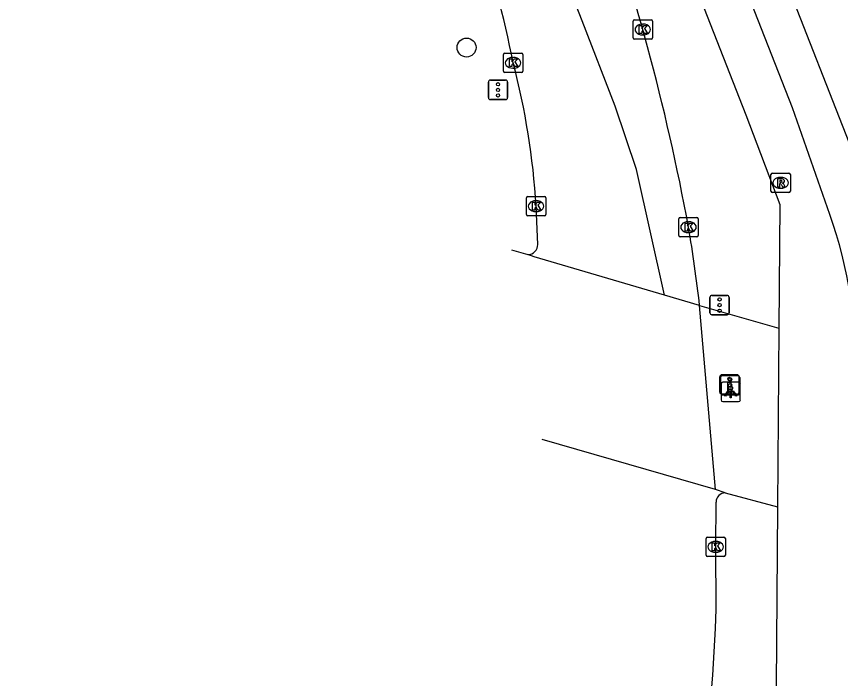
# Model space of a CAD drawing. Extents: x 161087 to 161922, y 382574 to 383873.
# Drawn here: x 161123.81 to 161166.35, y 383574.33 to 383608.47 of the extents above; entities that cross this region are included whole.
import ezdxf

# ---------------------------------------------------------------- set-up
doc = ezdxf.new("R2010")
doc.units = 0
for name, color, linetype in [('IMGEO_Berm_open', 7, 'Continuous'), ('IMGEO_Boom', 7, 'Continuous'), ('IMGEO_Drukknoppaal', 7, 'Continuous'), ('IMGEO_Fietspad_gesloten', 7, 'Continuous'), ('IMGEO_Kolk', 7, 'Continuous'), ('IMGEO_Lichtpunt', 7, 'Continuous'), ('IMGEO_OVBaan_gesloten', 7, 'Continuous'), ('IMGEO_Pand', 7, 'Continuous'), ('IMGEO_Rijbaan_lokaal_gesloten', 7, 'Continuous'), ('IMGEO_Rioolput', 7, 'Continuous'), ('IMGEO_Verkeersregelinstallatiepaal', 7, 'Continuous')]:
    doc.layers.add(name, color=color, linetype=linetype)

msp = doc.modelspace()

# ---------------------------------------------------------------- linework, layer by layer
at = {"layer": 'IMGEO_Berm_open'}
for points in [[(161159.077, 383593.57), (161163.164, 383592.392)], [(161160.4, 383583.899), (161163.09, 383583.182)]]:
    msp.add_lwpolyline(points, dxfattribs=at)
at = {"layer": 'IMGEO_Boom'}
msp.add_circle((161147.047, 383606.87), 0.489, dxfattribs=at)
at = {"layer": 'IMGEO_Drukknoppaal'}
for p, q in [((161160.119, 383589.091), (161160.119, 383589.891)), ((161160.119, 383589.891), (161160.119, 383589.091)), ((161160.219, 383589.991), (161161.009, 383589.991)), ((161161.009, 383589.991), (161160.219, 383589.991)), ((161161.109, 383589.891), (161161.109, 383589.091)), ((161161.109, 383589.091), (161161.109, 383589.891)), ((161161.009, 383588.991), (161160.219, 383588.991)), ((161160.219, 383588.991), (161161.009, 383588.991))]:
    msp.add_line(p, q, dxfattribs=at)
msp.add_lwpolyline([(161160.689, 383589.616), (161160.689, 383589.116), (161160.539, 383589.116), (161160.539, 383589.616), (161160.689, 383589.616)], dxfattribs=at)
msp.add_circle((161160.614, 383589.781), 0.085, dxfattribs=at)
for centre, start, end in [((161160.219, 383589.891), 90, 180), ((161160.219, 383589.891), 90, 180), ((161161.009, 383589.891), 0, 90), ((161161.009, 383589.891), 360, 90), ((161160.219, 383589.091), 180, 270), ((161160.219, 383589.091), 180, 270), ((161161.009, 383589.091), 270, 0), ((161161.009, 383589.091), 270, 0)]:
    msp.add_arc(centre, 0.1, start, end, dxfattribs=at)
at = {"layer": 'IMGEO_Fietspad_gesloten'}
for points in [[(161165.797, 383598.257), (161163.878, 383603.77), (161155.721, 383624.547), (161154.696, 383627.166), (161146.433, 383648.276), (161137.938, 383669.752)], [(161153.629, 383623.385), (161161.462, 383603.401), (161163.215, 383598.776), (161163.164, 383592.392)], [(161163.164, 383592.392), (161163.09, 383583.182)], [(161163.09, 383583.182), (161163.031, 383573.931), (161162.985, 383568.272)]]:
    msp.add_lwpolyline(points, dxfattribs=at)
msp.add_arc((161143.439, 383590.349), 23.716, 358.2976, 19.4796, dxfattribs=at)
at = {"layer": 'IMGEO_Kolk'}
for p, q in [((161155.642, 383607.375), (161155.642, 383608.227)), ((161155.717, 383608.301), (161156.569, 383608.301)), ((161156.643, 383608.227), (161156.643, 383607.375)), ((161156.13, 383608.081), (161156.155, 383608.081)), ((161156.569, 383607.301), (161155.717, 383607.301)), ((161156.153, 383607.521), (161156.128, 383607.521)), ((161148.946, 383605.66), (161148.946, 383606.512)), ((161149.021, 383606.586), (161149.873, 383606.586)), ((161149.947, 383606.512), (161149.947, 383605.66)), ((161149.434, 383606.366), (161149.459, 383606.366)), ((161149.873, 383605.586), (161149.021, 383605.586)), ((161149.457, 383605.806), (161149.432, 383605.806)), ((161150.208, 383599.19), (161151.06, 383599.19)), ((161150.133, 383598.264), (161150.133, 383599.116)), ((161150.621, 383598.97), (161150.646, 383598.97)), ((161151.134, 383599.116), (161151.134, 383598.264)), ((161150.644, 383598.41), (161150.619, 383598.41)), ((161151.06, 383598.19), (161150.208, 383598.19)), ((161158.001, 383597.182), (161158.001, 383598.034)), ((161158.076, 383598.108), (161158.928, 383598.108)), ((161159.002, 383598.034), (161159.002, 383597.182)), ((161158.489, 383597.888), (161158.514, 383597.888)), ((161158.928, 383597.108), (161158.076, 383597.108)), ((161158.512, 383597.328), (161158.487, 383597.328)), ((161159.405, 383580.692), (161159.405, 383581.544)), ((161159.48, 383581.618), (161160.332, 383581.618)), ((161159.893, 383581.398), (161159.918, 383581.398)), ((161160.406, 383581.544), (161160.406, 383580.692)), ((161160.332, 383580.618), (161159.48, 383580.618)), ((161159.916, 383580.838), (161159.891, 383580.838))]:
    msp.add_line(p, q, dxfattribs=at)
for points in [[(161155.642, 383607.375), (161155.642, 383608.227)], [(161155.717, 383608.301), (161156.569, 383608.301)], [(161156.643, 383608.227), (161156.643, 383607.375)], [(161155.963, 383608.001), (161156.086, 383608.001), (161156.086, 383607.85), (161156.216, 383608.001), (161156.38, 383608.001), (161156.234, 383607.85), (161156.387, 383607.601), (161156.235, 383607.601), (161156.15, 383607.765), (161156.086, 383607.698), (161156.086, 383607.601), (161155.963, 383607.601), (161155.963, 383608.001)], [(161156.569, 383607.301), (161155.717, 383607.301)], [(161148.946, 383605.66), (161148.946, 383606.512)], [(161149.021, 383606.586), (161149.873, 383606.586)], [(161149.947, 383606.512), (161149.947, 383605.66)], [(161149.267, 383606.286), (161149.39, 383606.286), (161149.39, 383606.135), (161149.52, 383606.286), (161149.684, 383606.286), (161149.538, 383606.135), (161149.691, 383605.886), (161149.539, 383605.886), (161149.454, 383606.05), (161149.39, 383605.983), (161149.39, 383605.886), (161149.267, 383605.886), (161149.267, 383606.286)], [(161149.873, 383605.586), (161149.021, 383605.586)], [(161150.208, 383599.19), (161151.06, 383599.19)], [(161150.133, 383598.264), (161150.133, 383599.116)], [(161150.454, 383598.89), (161150.577, 383598.89), (161150.577, 383598.739), (161150.707, 383598.89), (161150.871, 383598.89), (161150.725, 383598.739), (161150.878, 383598.49), (161150.726, 383598.49), (161150.641, 383598.654), (161150.577, 383598.587), (161150.577, 383598.49), (161150.454, 383598.49), (161150.454, 383598.89)], [(161151.134, 383599.116), (161151.134, 383598.264)], [(161151.06, 383598.19), (161150.208, 383598.19)], [(161158.001, 383597.182), (161158.001, 383598.034)], [(161158.076, 383598.108), (161158.928, 383598.108)], [(161159.002, 383598.034), (161159.002, 383597.182)], [(161158.322, 383597.808), (161158.445, 383597.808), (161158.445, 383597.657), (161158.575, 383597.808), (161158.739, 383597.808), (161158.593, 383597.657), (161158.746, 383597.408), (161158.594, 383597.408), (161158.509, 383597.572), (161158.445, 383597.505), (161158.445, 383597.408), (161158.322, 383597.408), (161158.322, 383597.808)], [(161158.928, 383597.108), (161158.076, 383597.108)], [(161159.405, 383580.692), (161159.405, 383581.544)], [(161159.48, 383581.618), (161160.332, 383581.618)], [(161159.726, 383581.318), (161159.849, 383581.318), (161159.849, 383581.167), (161159.979, 383581.318), (161160.143, 383581.318), (161159.997, 383581.167), (161160.15, 383580.918), (161159.998, 383580.918), (161159.913, 383581.082), (161159.849, 383581.015), (161159.849, 383580.918), (161159.726, 383580.918), (161159.726, 383581.318)], [(161160.406, 383581.544), (161160.406, 383580.692)], [(161160.332, 383580.618), (161159.48, 383580.618)]]:
    msp.add_lwpolyline(points, dxfattribs=at)
for centre, start, end in [((161155.719, 383608.225), 91.552, 178.448), ((161155.719, 383608.225), 91.552, 178.448), ((161156.567, 383608.225), 1.552, 88.448), ((161156.567, 383608.225), 1.552, 88.448), ((161155.719, 383607.377), 181.552, 268.448), ((161155.719, 383607.377), 181.552, 268.448), ((161156.567, 383607.377), 271.552, 358.448), ((161156.567, 383607.377), 271.552, 358.448), ((161149.023, 383606.51), 91.552, 178.448), ((161149.023, 383606.51), 91.552, 178.448), ((161149.871, 383606.51), 1.552, 88.448), ((161149.871, 383606.51), 1.552, 88.448), ((161149.023, 383605.662), 181.552, 268.448), ((161149.023, 383605.662), 181.552, 268.448), ((161149.871, 383605.662), 271.552, 358.448), ((161149.871, 383605.662), 271.552, 358.448), ((161150.21, 383599.114), 91.552, 178.448), ((161150.21, 383599.114), 91.552, 178.448), ((161151.058, 383599.114), 1.552, 88.448), ((161151.058, 383599.114), 1.552, 88.448), ((161150.21, 383598.266), 181.552, 268.448), ((161150.21, 383598.266), 181.552, 268.448), ((161151.058, 383598.266), 271.552, 358.448), ((161151.058, 383598.266), 271.552, 358.448), ((161158.078, 383598.032), 91.552, 178.448), ((161158.078, 383598.032), 91.552, 178.448), ((161158.926, 383598.032), 1.552, 88.448), ((161158.926, 383598.032), 1.552, 88.448), ((161158.078, 383597.184), 181.552, 268.448), ((161158.078, 383597.184), 181.552, 268.448), ((161158.926, 383597.184), 271.552, 358.448), ((161158.926, 383597.184), 271.552, 358.448), ((161159.482, 383581.542), 91.552, 178.448), ((161159.482, 383581.542), 91.552, 178.448), ((161160.33, 383581.542), 1.552, 88.448), ((161160.33, 383581.542), 1.552, 88.448), ((161159.482, 383580.694), 181.552, 268.448), ((161159.482, 383580.694), 181.552, 268.448), ((161160.33, 383580.694), 271.552, 358.448), ((161160.33, 383580.694), 271.552, 358.448)]:
    msp.add_arc(centre, 0.0765, start, end, dxfattribs=at)
for centre, major_axis, ratio, start_param, end_param in [((161156.129, 383607.801), (-0.387, 0.002), 0.722429, 4.712389, 7.853982), ((161156.154, 383607.801), (-0.39, 0.002), 0.717154, 1.570796, 4.712389), ((161149.433, 383606.086), (-0.387, 0.002), 0.722429, 4.712389, 7.853982), ((161149.458, 383606.086), (-0.39, 0.002), 0.717154, 1.570796, 4.712389), ((161150.62, 383598.69), (-0.387, 0.002), 0.722429, 4.712389, 7.853982), ((161150.645, 383598.69), (-0.39, 0.002), 0.717154, 1.570796, 4.712389), ((161158.488, 383597.608), (-0.387, 0.002), 0.722429, 4.712389, 7.853982), ((161158.513, 383597.608), (-0.39, 0.002), 0.717154, 1.570796, 4.712389), ((161159.892, 383581.118), (-0.387, 0.002), 0.722429, 4.712389, 7.853982), ((161159.917, 383581.118), (-0.39, 0.002), 0.717154, 1.570796, 4.712389)]:
    msp.add_ellipse(centre, major_axis=major_axis, ratio=ratio, start_param=start_param, end_param=end_param, dxfattribs=at)
at = {"layer": 'IMGEO_Lichtpunt'}
for p, q in [((161160.181, 383589.511), (161160.181, 383588.704)), ((161160.181, 383589.511), (161160.181, 383588.704)), ((161161.083, 383589.606), (161160.275, 383589.606)), ((161161.083, 383589.606), (161160.275, 383589.606)), ((161161.177, 383588.704), (161161.177, 383589.511)), ((161161.177, 383588.704), (161161.177, 383589.511)), ((161160.275, 383588.61), (161161.083, 383588.61)), ((161160.275, 383588.61), (161161.083, 383588.61))]:
    msp.add_line(p, q, dxfattribs=at)
for points in [[(161160.555, 383589.175), (161160.594, 383589.147), (161160.406, 383588.885), (161160.368, 383588.912), (161160.555, 383589.175)], [(161160.657, 383589.127), (161160.704, 383589.127), (161160.704, 383588.805), (161160.657, 383588.805), (161160.657, 383589.127)], [(161160.767, 383589.147), (161160.805, 383589.174), (161160.992, 383588.912), (161160.953, 383588.884), (161160.767, 383589.147)]]:
    msp.add_lwpolyline(points, dxfattribs=at)
msp.add_circle((161160.68, 383589.309), 0.0994, dxfattribs=at)
for centre, start, end in [((161160.275, 383589.511), 90, 180), ((161160.275, 383589.511), 90, 180), ((161161.083, 383589.511), 0, 90), ((161161.083, 383589.511), 0, 90), ((161160.275, 383588.704), 180, 270), ((161160.275, 383588.704), 180, 270), ((161161.083, 383588.704), 270, 0), ((161161.083, 383588.704), 270, 360)]:
    msp.add_arc(centre, 0.0946, start, end, dxfattribs=at)
at = {"layer": 'IMGEO_OVBaan_gesloten'}
for points in [[(161157.27, 383594.101), (161155.823, 383600.576), (161154.709, 383603.85), (161153.004, 383608.243), (161148.785, 383619.078), (161147.793, 383621.568), (161146.315, 383625.331), (161137.718, 383647.33), (161123.811, 383682.988)], [(161150.722, 383596.715), (161150.634, 383598.69)], [(161157.27, 383594.101), (161150.53, 383596.082), (161150.21, 383596.192)], [(161159.077, 383593.57), (161157.27, 383594.101)]]:
    msp.add_lwpolyline(points, dxfattribs=at)
for centre, radius, start, end in [((161043.875, 383576.449), 116.564, 10.45853, 19.82952), ((161098.451, 383596.178), 51.95, 10.995, 19.0686), ((161112.974, 383596.439), 37.727, 3.4204, 14.8152), ((161081.624, 383584.601), 77.971, 6.60551, 9.60304), ((161150.213, 383596.701), 0.509, 269.6457, 1.5721)]:
    msp.add_arc(centre, radius, start, end, dxfattribs=at)
at = {"layer": 'IMGEO_Pand'}
msp.add_lwpolyline([(161139.92, 383670.519), (161156.518, 383628.165), (161157.539, 383625.558), (161172.827, 383586.546)], dxfattribs=at)
at = {"layer": 'IMGEO_Rijbaan_lokaal_gesloten'}
for points in [[(161149.358, 383596.446), (161150.21, 383596.192)], [(161159.893, 383584.075), (161159.077, 383593.57)], [(161159.893, 383584.075), (161150.953, 383586.662)], [(161160.4, 383583.899), (161159.893, 383584.075)], [(161158.686, 383564.764), (161159.177, 383568.454), (161159.304, 383569.443), (161159.425, 383570.67), (161159.752, 383574.493), (161159.899, 383576.901), (161159.933, 383577.902), (161159.906, 383581.118), (161159.929, 383583.426)]]:
    msp.add_lwpolyline(points, dxfattribs=at)
msp.add_arc((161160.398, 383583.43), 0.469, 89.6994, 180.5434, dxfattribs=at)
at = {"layer": 'IMGEO_Rioolput'}
for p, q in [((161162.758, 383599.469), (161162.758, 383600.321)), ((161162.833, 383600.395), (161163.685, 383600.395)), ((161163.246, 383600.175), (161163.271, 383600.175)), ((161163.759, 383600.321), (161163.759, 383599.469)), ((161163.269, 383599.615), (161163.244, 383599.615)), ((161163.685, 383599.395), (161162.833, 383599.395))]:
    msp.add_line(p, q, dxfattribs=at)
for points in [[(161162.758, 383599.469), (161162.758, 383600.321)], [(161162.833, 383600.395), (161163.685, 383600.395)], [(161163.347, 383600.093), (161163.095, 383600.095), (161163.095, 383599.695)], [(161163.759, 383600.321), (161163.759, 383599.469)], [(161163.095, 383599.695), (161163.219, 383599.695), (161163.219, 383599.857), (161163.23, 383599.857)], [(161163.273, 383600.014), (161163.219, 383600.014), (161163.219, 383599.933)], [(161163.219, 383599.933), (161163.271, 383599.933)], [(161163.277, 383599.828), (161163.348, 383599.695), (161163.488, 383599.695), (161163.423, 383599.821)], [(161163.685, 383599.395), (161162.833, 383599.395)]]:
    msp.add_lwpolyline(points, dxfattribs=at)
for centre, radius, start, end in [((161162.835, 383600.319), 0.0765, 91.552, 178.448), ((161162.835, 383600.319), 0.0765, 91.552, 178.448), ((161163.346, 383599.983), 0.109, 350.3612, 89.416), ((161163.683, 383600.319), 0.0765, 1.552, 88.448), ((161163.683, 383600.319), 0.0765, 1.552, 88.448), ((161163.229, 383599.804), 0.0533, 26.0293, 88.6989), ((161163.255, 383600.122), 0.19, 274.7715, 282.9687), ((161163.279, 383599.918), 0.0964, 77.0061, 93.1865), ((161163.293, 383599.975), 0.0378, 276.6634, 79.6772), ((161163.344, 383599.983), 0.112, 277.5842, 350.9817), ((161163.328, 383599.768), 0.108, 29.5134, 73.7905), ((161162.835, 383599.471), 0.0765, 181.552, 268.448), ((161162.835, 383599.471), 0.0765, 181.552, 268.448), ((161163.683, 383599.471), 0.0765, 271.552, 358.448), ((161163.683, 383599.471), 0.0765, 271.552, 358.448)]:
    msp.add_arc(centre, radius, start, end, dxfattribs=at)
for centre, major_axis, ratio, start_param, end_param in [((161163.245, 383599.895), (-0.387, 0.002), 0.722429, 4.712389, 7.853982), ((161163.27, 383599.895), (-0.39, 0.002), 0.717154, 1.570796, 4.712389)]:
    msp.add_ellipse(centre, major_axis=major_axis, ratio=ratio, start_param=start_param, end_param=end_param, dxfattribs=at)
at = {"layer": 'IMGEO_Verkeersregelinstallatiepaal'}
for p, q in [((161148.273, 383605.189), (161149.063, 383605.189)), ((161149.063, 383605.189), (161148.273, 383605.189)), ((161148.173, 383604.289), (161148.173, 383605.089)), ((161148.173, 383605.089), (161148.173, 383604.289)), ((161149.163, 383605.089), (161149.163, 383604.289)), ((161149.163, 383604.289), (161149.163, 383605.089)), ((161149.063, 383604.189), (161148.273, 383604.189)), ((161148.273, 383604.189), (161149.063, 383604.189)), ((161159.707, 383594.087), (161160.497, 383594.087)), ((161160.497, 383594.087), (161159.707, 383594.087)), ((161159.607, 383593.187), (161159.607, 383593.987)), ((161159.607, 383593.987), (161159.607, 383593.187)), ((161160.597, 383593.987), (161160.597, 383593.187)), ((161160.597, 383593.187), (161160.597, 383593.987)), ((161160.497, 383593.087), (161159.707, 383593.087)), ((161159.707, 383593.087), (161160.497, 383593.087)), ((161160.156, 383589.055), (161160.156, 383589.855)), ((161160.156, 383589.855), (161160.156, 383589.055)), ((161160.256, 383589.955), (161161.046, 383589.955)), ((161161.046, 383589.955), (161160.256, 383589.955)), ((161161.146, 383589.855), (161161.146, 383589.055)), ((161161.146, 383589.055), (161161.146, 383589.855)), ((161161.046, 383588.955), (161160.256, 383588.955)), ((161160.256, 383588.955), (161161.046, 383588.955))]:
    msp.add_line(p, q, dxfattribs=at)
for centre in [(161148.668, 383604.979), (161148.668, 383604.689), (161148.668, 383604.399), (161160.102, 383593.877), (161160.102, 383593.587), (161160.102, 383593.297), (161160.651, 383589.745), (161160.651, 383589.455), (161160.651, 383589.165)]:
    msp.add_circle(centre, 0.085, dxfattribs=at)
for centre, start, end in [((161148.273, 383605.089), 90, 180), ((161148.273, 383605.089), 90, 180), ((161149.063, 383605.089), 0, 90), ((161149.063, 383605.089), 360, 90), ((161148.273, 383604.289), 180, 270), ((161148.273, 383604.289), 180, 270), ((161149.063, 383604.289), 270, 0), ((161149.063, 383604.289), 270, 0), ((161159.707, 383593.987), 90, 180), ((161159.707, 383593.987), 90, 180), ((161160.497, 383593.987), 0, 90), ((161160.497, 383593.987), 360, 90), ((161159.707, 383593.187), 180, 270), ((161159.707, 383593.187), 180, 270), ((161160.497, 383593.187), 270, 0), ((161160.497, 383593.187), 270, 0), ((161160.256, 383589.855), 90, 180), ((161160.256, 383589.855), 90, 180), ((161161.046, 383589.855), 0, 90), ((161161.046, 383589.855), 360, 90), ((161160.256, 383589.055), 180, 270), ((161160.256, 383589.055), 180, 270), ((161161.046, 383589.055), 270, 0), ((161161.046, 383589.055), 270, 0)]:
    msp.add_arc(centre, 0.1, start, end, dxfattribs=at)

doc.saveas('drawing.dxf')
